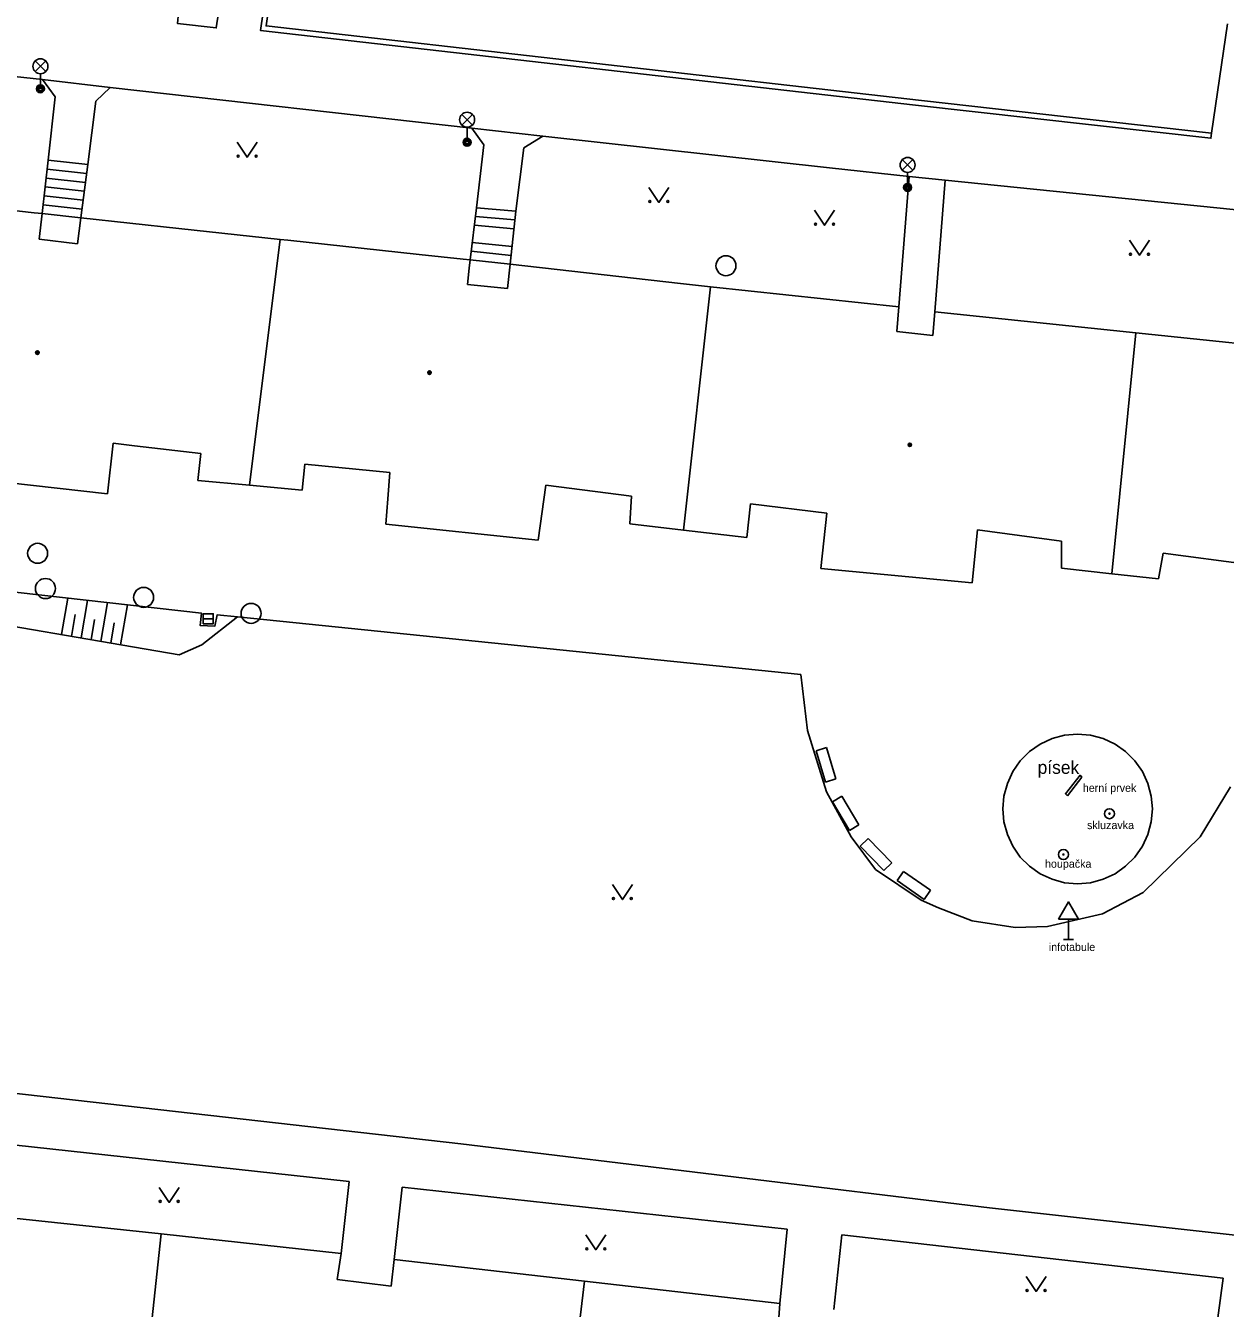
# Model space of a CAD drawing. Extents: x -595546 to -593986, y -1160845 to -1159202.
# Drawn here: x -594302.3 to -594242.3, y -1159600.3 to -1159536.2 of the extents above; entities that cross this region are included whole.
import ezdxf

# ---------------------------------------------------------------- set-up
doc = ezdxf.new("R2010")
doc.units = 0
for name, color, linetype in [('DOP - rozhrani ploch obecne', 7, 'Continuous'), ('Level 25', 7, 'Continuous'), ('Level 27', 7, 'Continuous'), ('Level 33', 7, 'Continuous'), ('Level 34', 7, 'Continuous'), ('Level 36', 7, 'Continuous'), ('Level 39', 7, 'Continuous'), ('Specificka linie pasportu komunikaci', 7, 'Continuous'), ('TM - budovy zdene_ betonove - VP', 7, 'Continuous'), ('TM - chodniky - VP', 7, 'Continuous'), ('TM - horni hrana svahu', 7, 'Continuous'), ('TM - komunikace - VP', 7, 'Continuous'), ('TM - lavicka', 7, 'Continuous'), ('TM - letecke snimky - pomocna linie', 7, 'Continuous'), ('TM - pomocna konstrukcni linie', 7, 'Continuous'), ('TM - popis povrchu', 7, 'Continuous'), ('TM - poznamka', 7, 'Continuous'), ('TM - predmet maleho rozsahu (zamereny obvodem)', 7, 'Continuous'), ('TM - rozhrani ploch obecne - VP', 7, 'Continuous'), ('TM - schody - VP', 7, 'Continuous'), ('TM - srafovani', 7, 'Continuous')]:
    doc.layers.add(name, color=color, linetype=linetype)

msp = doc.modelspace()

# ---------------------------------------------------------------- linework, layer by layer
at = {"layer": 'DOP - rozhrani ploch obecne'}
msp.add_lwpolyline([(-594301.45, -1159545.62), (-594299.51, -1159545.84)], dxfattribs=at)
at = {"layer": 'Level 25'}
for centre, radius in [((-594248.09, -1159575.61), 0.25), ((-594248.09, -1159575.61), 0.0303), ((-594250.39, -1159577.65), 0.25), ((-594250.39, -1159577.65), 0.0303)]:
    msp.add_circle(centre, radius, dxfattribs=at)
at = {"layer": 'Level 27'}
msp.add_line((-594293.39, -1159565.87), (-594292.89, -1159565.87), dxfattribs=at)
msp.add_line((-594293.39, -1159565.87), (-594292.89, -1159565.87), dxfattribs=at)
msp.add_lwpolyline([(-594293.39, -1159566.12), (-594292.89, -1159566.12), (-594292.89, -1159565.62), (-594293.39, -1159565.62)], close=True, dxfattribs=at)
msp.add_lwpolyline([(-594293.39, -1159566.12), (-594292.89, -1159566.12), (-594292.89, -1159565.62), (-594293.39, -1159565.62)], close=True, dxfattribs=at)
for centre in [(-594267.26, -1159548.23), (-594267.26, -1159548.23), (-594267.26, -1159548.23), (-594301.67, -1159562.6), (-594301.67, -1159562.6), (-594301.28, -1159564.36), (-594301.28, -1159564.36), (-594296.37, -1159564.8), (-594296.37, -1159564.8), (-594291, -1159565.6), (-594291, -1159565.6), (-594291, -1159565.6)]:
    msp.add_circle(centre, 0.5, dxfattribs=at)
at = {"layer": 'Level 33'}
for p, q in [((-594301.795, -1159538.53), (-594301.265, -1159538)), ((-594301.795, -1159538), (-594301.265, -1159538.53)), ((-594301.53, -1159538.64), (-594301.53, -1159539.39)), ((-594280.465, -1159541.2), (-594279.935, -1159540.67)), ((-594280.465, -1159540.67), (-594279.935, -1159541.2)), ((-594280.2, -1159541.31), (-594280.2, -1159542.06)), ((-594258.445, -1159543.46), (-594257.915, -1159542.93)), ((-594258.445, -1159542.93), (-594257.915, -1159543.46)), ((-594258.18, -1159543.57), (-594258.18, -1159544.32))]:
    msp.add_line(p, q, dxfattribs=at)
for centre, radius in [((-594301.53, -1159538.265), 0.375), ((-594301.53, -1159539.39), 0.2), ((-594301.53, -1159539.39), 0.145), ((-594301.53, -1159539.39), 0.0876), ((-594280.2, -1159540.935), 0.375), ((-594280.2, -1159542.06), 0.2), ((-594280.2, -1159542.06), 0.145), ((-594280.2, -1159542.06), 0.0876), ((-594258.18, -1159543.195), 0.375), ((-594258.18, -1159544.32), 0.2), ((-594258.18, -1159544.32), 0.145), ((-594258.18, -1159544.32), 0.0876)]:
    msp.add_circle(centre, radius, dxfattribs=at)
at = {"layer": 'Level 34'}
for p, q in [((-594250.14, -1159580.882), (-594250.14, -1159581.9)), ((-594250.39, -1159581.9), (-594249.89, -1159581.9))]:
    msp.add_line(p, q, dxfattribs=at)
msp.add_lwpolyline([(-594250.64, -1159580.882), (-594249.64, -1159580.882), (-594250.14, -1159580.016)], close=True, dxfattribs=at)
at = {"layer": 'Level 36'}
for points in [[(-594291.7, -1159542.06), (-594291.2, -1159542.81), (-594290.7, -1159542.06)], [(-594271.11, -1159544.32), (-594270.61, -1159545.07), (-594270.11, -1159544.32)], [(-594262.83, -1159545.46), (-594262.33, -1159546.21), (-594261.83, -1159545.46)], [(-594247.09, -1159546.96), (-594246.59, -1159547.71), (-594246.09, -1159546.96)], [(-594272.94, -1159579.15), (-594272.44, -1159579.9), (-594271.94, -1159579.15)], [(-594295.59, -1159594.28), (-594295.09, -1159595.03), (-594294.59, -1159594.28)], [(-594274.27, -1159596.65), (-594273.77, -1159597.4), (-594273.27, -1159596.65)], [(-594252.26, -1159598.73), (-594251.76, -1159599.48), (-594251.26, -1159598.73)]]:
    msp.add_lwpolyline(points, dxfattribs=at)
for centre in [(-594291.65, -1159542.76), (-594290.751, -1159542.76), (-594271.06, -1159545.02), (-594270.161, -1159545.02), (-594262.78, -1159546.16), (-594261.881, -1159546.16), (-594247.04, -1159547.66), (-594246.141, -1159547.66), (-594272.89, -1159579.85), (-594271.991, -1159579.85), (-594295.54, -1159594.98), (-594294.641, -1159594.98), (-594274.22, -1159597.35), (-594273.321, -1159597.35), (-594252.21, -1159599.43), (-594251.311, -1159599.43)]:
    msp.add_circle(centre, 0.05, dxfattribs=at)
at = {"layer": 'Level 39'}
for centre, radius in [((-594301.68, -1159552.57), 0.09), ((-594301.68, -1159552.57), 0.0398), ((-594282.08, -1159553.57), 0.09), ((-594282.08, -1159553.57), 0.0398), ((-594258.07, -1159557.18), 0.09), ((-594258.07, -1159557.18), 0.0398)]:
    msp.add_circle(centre, radius, dxfattribs=at)
at = {"layer": 'Specificka linie pasportu komunikaci'}
for points in [[(-594298.04, -1159539.33), (-594301.42, -1159538.93)], [(-594276.42, -1159541.75), (-594279.96, -1159541.35)], [(-594256.3, -1159543.96), (-594258.1, -1159543.78)]]:
    msp.add_lwpolyline(points, dxfattribs=at)
at = {"layer": 'TM - budovy zdene_ betonove - VP'}
for points in [[(-594306.1, -1159545.1), (-594301.85, -1159545.58)], [(-594301.85, -1159545.58), (-594301.45, -1159545.62)], [(-594301.45, -1159545.62), (-594301.6, -1159546.91)], [(-594299.67, -1159547.13), (-594299.51, -1159545.84)], [(-594299.51, -1159545.84), (-594294.62, -1159546.37)], [(-594294.62, -1159546.37), (-594289.55, -1159546.92)], [(-594301.6, -1159546.91), (-594299.67, -1159547.13)], [(-594289.55, -1159546.92), (-594290.68, -1159555.96)], [(-594289.55, -1159546.92), (-594289.16, -1159546.96)], [(-594289.16, -1159546.96), (-594282.59, -1159547.67)], [(-594282.59, -1159547.67), (-594280.4, -1159547.91)], [(-594280.04, -1159547.94), (-594280.4, -1159547.91)], [(-594280.09, -1159548.36), (-594280.04, -1159547.94)], [(-594278.18, -1159549.37), (-594278.05, -1159548.16)], [(-594278.05, -1159548.16), (-594269.54, -1159549.12)], [(-594280.18, -1159549.16), (-594280.09, -1159548.36)], [(-594280.18, -1159549.16), (-594278.18, -1159549.37)], [(-594269.54, -1159549.12), (-594268.04, -1159549.28)], [(-594268.04, -1159549.28), (-594269.39, -1159561.44)], [(-594268.04, -1159549.28), (-594258.61, -1159550.28)], [(-594258.61, -1159550.28), (-594258.72, -1159551.52)], [(-594256.92, -1159551.72), (-594256.82, -1159550.53)], [(-594256.82, -1159550.53), (-594246.77, -1159551.58)], [(-594258.72, -1159551.52), (-594256.92, -1159551.72)], [(-594247.97, -1159563.62), (-594246.77, -1159551.58)], [(-594246.77, -1159551.58), (-594237.16, -1159552.58)], [(-594290.68, -1159555.96), (-594291.08, -1159559.2)], [(-594297.9, -1159557.1), (-594298.18, -1159559.62)], [(-594296.83, -1159557.23), (-594297.9, -1159557.1)], [(-594293.51, -1159557.62), (-594296.83, -1159557.23)], [(-594293.66, -1159558.96), (-594293.51, -1159557.62)], [(-594288.32, -1159558.15), (-594288.45, -1159559.45)], [(-594284.07, -1159558.57), (-594288.32, -1159558.15)], [(-594284.17, -1159559.87), (-594284.07, -1159558.57)], [(-594298.18, -1159559.62), (-594305.74, -1159558.78)], [(-594291.08, -1159559.2), (-594293.66, -1159558.96)], [(-594288.45, -1159559.45), (-594291.08, -1159559.2)], [(-594276.27, -1159559.19), (-594276.65, -1159561.94)], [(-594271.99, -1159559.74), (-594276.27, -1159559.19)], [(-594272.06, -1159561.13), (-594271.99, -1159559.74)], [(-594284.27, -1159561.14), (-594284.17, -1159559.87)], [(-594266.03, -1159560.13), (-594266.22, -1159561.81)], [(-594262.21, -1159560.6), (-594266.03, -1159560.13)], [(-594276.65, -1159561.94), (-594284.27, -1159561.14)], [(-594269.39, -1159561.44), (-594272.06, -1159561.13)], [(-594262.52, -1159563.36), (-594262.21, -1159560.6)], [(-594266.22, -1159561.81), (-594269.39, -1159561.44)], [(-594254.68, -1159561.43), (-594254.96, -1159564.07)], [(-594250.49, -1159561.99), (-594254.68, -1159561.43)], [(-594250.49, -1159563.34), (-594250.49, -1159561.99)], [(-594245.41, -1159562.59), (-594245.64, -1159563.88)], [(-594241.12, -1159563.16), (-594245.41, -1159562.59)], [(-594254.96, -1159564.07), (-594262.52, -1159563.36)], [(-594247.97, -1159563.62), (-594250.49, -1159563.34)], [(-594245.64, -1159563.88), (-594247.97, -1159563.62)], [(-594305.08, -1159595.58), (-594295.5, -1159596.61)], [(-594295.5, -1159596.61), (-594296.85, -1159609.18)], [(-594295.5, -1159596.61), (-594286.49, -1159597.59)], [(-594286.49, -1159597.59), (-594286.69, -1159598.89)], [(-594284, -1159599.21), (-594283.85, -1159597.89)], [(-594283.85, -1159597.89), (-594274.34, -1159598.96)], [(-594286.69, -1159598.89), (-594284, -1159599.21)], [(-594274.34, -1159598.96), (-594275.85, -1159611.68)], [(-594274.34, -1159598.96), (-594264.57, -1159600.08)], [(-594264.57, -1159600.08), (-594264.67, -1159601.5)]]:
    msp.add_lwpolyline(points, dxfattribs=at)
at = {"layer": 'TM - chodniky - VP'}
for points in [[(-594291.97, -1159531.32), (-594292.74, -1159536.35), (-594294.68, -1159536.12), (-594294.63, -1159535.6)], [(-594312.8, -1159537.71), (-594301.42, -1159538.93)], [(-594301.42, -1159538.93), (-594300.79, -1159539.79), (-594301.15, -1159542.96)], [(-594299.16, -1159543.18), (-594298.76, -1159540), (-594298.04, -1159539.33), (-594279.96, -1159541.35), (-594279.36, -1159542.19), (-594279.73, -1159545.33)], [(-594299.16, -1159543.18), (-594298.76, -1159540), (-594298.04, -1159539.33)], [(-594279.96, -1159541.35), (-594279.36, -1159542.19), (-594279.73, -1159545.33)], [(-594277.76, -1159545.5), (-594277.37, -1159542.34), (-594276.42, -1159541.75), (-594262.08, -1159543.34)], [(-594277.76, -1159545.5), (-594277.37, -1159542.34), (-594276.42, -1159541.75)], [(-594301.15, -1159542.96), (-594301.45, -1159545.62)], [(-594299.51, -1159545.84), (-594299.16, -1159543.18)], [(-594262.08, -1159543.34), (-594258.1, -1159543.78)], [(-594258.1, -1159543.78), (-594258.61, -1159550.28)], [(-594256.82, -1159550.53), (-594256.3, -1159543.96)], [(-594256.3, -1159543.96), (-594236.34, -1159545.98)], [(-594279.73, -1159545.33), (-594280.04, -1159547.94)], [(-594278.05, -1159548.16), (-594277.76, -1159545.5)], [(-594291.68, -1159565.78), (-594292.7, -1159565.68), (-594292.82, -1159566.24), (-594293.55, -1159566.2), (-594293.48, -1159565.59), (-594307.39, -1159564.03)], [(-594291.68, -1159565.78), (-594263.52, -1159568.65)], [(-594263.52, -1159568.65), (-594263.18, -1159571.45)], [(-594263.18, -1159571.45), (-594262.23, -1159574.51)], [(-594262.23, -1159574.51), (-594261, -1159576.77)], [(-594243.56, -1159576.77), (-594242.04, -1159574.26)], [(-594261, -1159576.77), (-594259.79, -1159578.4)], [(-594246.41, -1159579.55), (-594243.56, -1159576.77)], [(-594259.79, -1159578.4), (-594257.51, -1159579.93), (-594256.63, -1159580.32)], [(-594248.43, -1159580.62), (-594246.41, -1159579.55)], [(-594256.63, -1159580.32), (-594254.95, -1159580.97)], [(-594254.95, -1159580.97), (-594252.81, -1159581.29)], [(-594251.18, -1159581.24), (-594248.43, -1159580.62)], [(-594252.81, -1159581.29), (-594251.18, -1159581.24)], [(-594280.52, -1159592.1), (-594306.56, -1159589.16)], [(-594286.09, -1159593.98), (-594304.75, -1159591.95)], [(-594254.09, -1159595.31), (-594280.52, -1159592.1)], [(-594286.09, -1159593.98), (-594286.49, -1159597.59)], [(-594283.45, -1159594.27), (-594283.85, -1159597.89)], [(-594264.2, -1159596.37), (-594283.45, -1159594.27)], [(-594237.3, -1159597.17), (-594254.09, -1159595.31)], [(-594264.2, -1159596.37), (-594264.57, -1159600.08)], [(-594261.46, -1159596.66), (-594261.87, -1159600.38)], [(-594242.4, -1159598.81), (-594261.46, -1159596.66)], [(-594242.4, -1159598.81), (-594242.9, -1159602.53)]]:
    msp.add_lwpolyline(points, dxfattribs=at)
at = {"layer": 'TM - horni hrana svahu'}
for points in [[(-594307.62, -1159565.44), (-594294.6, -1159567.67)], [(-594291.68, -1159565.78), (-594293.46, -1159567.18)], [(-594293.46, -1159567.18), (-594294.6, -1159567.67)]]:
    msp.add_lwpolyline(points, dxfattribs=at)
at = {"layer": 'TM - komunikace - VP'}
for points in [[(-594257.79, -1159540.2), (-594290.53, -1159536.47), (-594289.81, -1159531.53)], [(-594242.19, -1159536.14), (-594242.98, -1159541.61)], [(-594242.98, -1159541.61), (-594243.02, -1159541.86), (-594257.79, -1159540.2)]]:
    msp.add_lwpolyline(points, dxfattribs=at)
at = {"layer": 'TM - lavicka'}
for points in [[(-594262.23, -1159572.31), (-594262.75, -1159572.47)], [(-594262.75, -1159572.47), (-594262.28, -1159574.03)], [(-594262.23, -1159572.31), (-594261.76, -1159573.87)], [(-594262.28, -1159574.03), (-594261.76, -1159573.87)], [(-594261.94, -1159575.02), (-594261.46, -1159574.74)], [(-594261.94, -1159575.02), (-594261.09, -1159576.45)], [(-594261.46, -1159574.74), (-594260.61, -1159576.17)], [(-594261.09, -1159576.45), (-594260.61, -1159576.17)], [(-594260.15, -1159576.85), (-594260.55, -1159577.23)], [(-594260.15, -1159576.85), (-594258.97, -1159578.07)], [(-594260.55, -1159577.23), (-594259.37, -1159578.45)], [(-594259.37, -1159578.45), (-594258.97, -1159578.07)], [(-594258.38, -1159578.49), (-594258.7, -1159578.95)], [(-594258.7, -1159578.95), (-594257.36, -1159579.89)], [(-594258.38, -1159578.49), (-594257.04, -1159579.43)], [(-594257.04, -1159579.43), (-594257.36, -1159579.89)]]:
    msp.add_lwpolyline(points, dxfattribs=at)
at = {"layer": 'TM - letecke snimky - pomocna linie'}
msp.add_lwpolyline([(-594249.681, -1159571.629), (-594249.031, -1159571.689), (-594248.401, -1159571.859), (-594247.811, -1159572.139), (-594247.281, -1159572.509), (-594246.821, -1159572.969), (-594246.441, -1159573.499), (-594246.171, -1159574.099), (-594246.001, -1159574.729), (-594245.941, -1159575.369), (-594246.001, -1159576.019), (-594246.171, -1159576.649), (-594246.441, -1159577.239), (-594246.821, -1159577.779), (-594247.281, -1159578.239), (-594247.811, -1159578.609), (-594248.401, -1159578.889), (-594249.031, -1159579.059), (-594249.681, -1159579.109), (-594250.331, -1159579.059), (-594250.961, -1159578.889), (-594251.551, -1159578.609), (-594252.081, -1159578.239), (-594252.551, -1159577.779), (-594252.921, -1159577.239), (-594253.191, -1159576.649), (-594253.361, -1159576.019), (-594253.421, -1159575.369), (-594253.361, -1159574.729), (-594253.191, -1159574.099), (-594252.921, -1159573.499), (-594252.551, -1159572.969), (-594252.081, -1159572.509), (-594251.551, -1159572.139), (-594250.961, -1159571.859), (-594250.331, -1159571.689), (-594249.681, -1159571.629)], dxfattribs=at)
at = {"layer": 'TM - pomocna konstrukcni linie'}
msp.add_lwpolyline([(-594250.19, -1159574.71), (-594250.29, -1159574.61), (-594249.56, -1159573.69), (-594249.47, -1159573.78)], dxfattribs=at)
at = {"layer": 'TM - predmet maleho rozsahu (zamereny obvodem)'}
msp.add_lwpolyline([(-594250.19, -1159574.71), (-594249.47, -1159573.78)], dxfattribs=at)
at = {"layer": 'TM - rozhrani ploch obecne - VP'}
for points in [[(-594257.49, -1159539.98), (-594290.25, -1159536.25), (-594289.54, -1159531.36)], [(-594257.49, -1159539.98), (-594242.98, -1159541.61)], [(-594301.15, -1159542.96), (-594299.16, -1159543.18)], [(-594279.73, -1159545.33), (-594277.76, -1159545.5)], [(-594280.04, -1159547.94), (-594278.05, -1159548.16)]]:
    msp.add_lwpolyline(points, dxfattribs=at)
at = {"layer": 'TM - schody - VP'}
for points in [[(-594299.22, -1159543.62), (-594301.2, -1159543.4)], [(-594299.34, -1159544.51), (-594301.3, -1159544.29)], [(-594301.25, -1159543.85), (-594299.28, -1159544.07)], [(-594301.35, -1159544.74), (-594299.39, -1159544.95)], [(-594299.45, -1159545.4), (-594301.4, -1159545.18)], [(-594279.83, -1159546.2), (-594277.86, -1159546.39)], [(-594277.81, -1159545.94), (-594279.78, -1159545.77)], [(-594278, -1159547.72), (-594279.99, -1159547.51)], [(-594279.94, -1159547.07), (-594277.95, -1159547.27)], [(-594279.94, -1159547.07), (-594277.95, -1159547.27)]]:
    msp.add_lwpolyline(points, dxfattribs=at)
at = {"layer": 'TM - srafovani'}
for points in [[(-594300.48, -1159566.66), (-594300.16, -1159564.84)], [(-594299.49, -1159566.83), (-594299.17, -1159564.95)], [(-594298.51, -1159567), (-594298.17, -1159565.06)], [(-594297.52, -1159567.17), (-594297.18, -1159565.17)], [(-594299.98, -1159566.75), (-594299.8, -1159565.66)], [(-594299, -1159566.92), (-594298.82, -1159565.9)], [(-594298.01, -1159567.09), (-594297.84, -1159566.08)]]:
    msp.add_lwpolyline(points, dxfattribs=at)

# ---------------------------------------------------------------- texts
at = {"layer": 'TM - popis povrchu'}
msp.add_text('písek', height=0.65, dxfattribs=at).set_placement((-594251.68, -1159573.62))
at = {"layer": 'TM - poznamka'}
for s, p in [('herní prvek', (-594249.42, -1159574.52)), ('skluzavka', (-594249.21, -1159576.38)), ('houpačka', (-594251.31, -1159578.31)), ('infotabule', (-594251.12, -1159582.47))]:
    msp.add_text(s, height=0.4, dxfattribs=at).set_placement(p)

doc.saveas('drawing.dxf')
